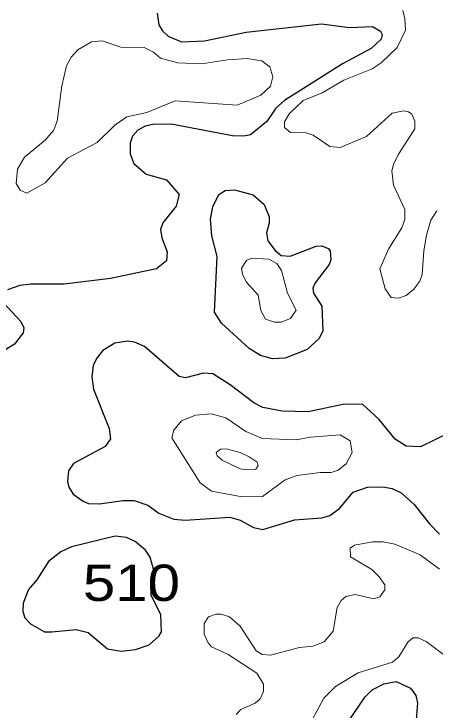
# Model space of a CAD drawing. Extents: x 577 to 602.9, y 7483.8 to 7511.6.
# Drawn here: x 595.194 to 596.121, y 7502.926 to 7504.461 of the extents above; entities that cross this region are included whole.
import ezdxf
from ezdxf.enums import TextEntityAlignment as Align

# ---------------------------------------------------------------- set-up
doc = ezdxf.new("R2010")
doc.units = 0
doc.header["$LTSCALE"] = 0.032
doc.layers.add('1', color=7, linetype='Continuous', lineweight=25)
doc.layers.add('2', color=7, linetype='Continuous', lineweight=13)
doc.layers.add('61', color=7, linetype='Continuous')

msp = doc.modelspace()

# ---------------------------------------------------------------- linework, layer by layer
at = {"layer": '1'}
for points in [[(595.5088, 7504.4623), (595.5127, 7504.4369), (595.5207, 7504.4233), (595.5334, 7504.4114), (595.5628, 7504.3995), (595.6137, 7504.4011), (595.7052, 7504.4202), (595.8714, 7504.4392), (595.9326, 7504.4305), (595.9835, 7504.4329), (596.001, 7504.4225), (596.005, 7504.4154), (596.0026, 7504.405), (595.9803, 7504.3844), (595.9175, 7504.351), (595.7895, 7504.2699), (595.7704, 7504.2532), (595.7505, 7504.2237), (595.7147, 7504.1943), (595.7004, 7504.1911), (595.675, 7504.1919), (595.5398, 7504.2174), (595.4992, 7504.2166), (595.4825, 7504.2134), (595.4666, 7504.2047), (595.4547, 7504.1911), (595.4499, 7504.176), (595.4499, 7504.1522), (595.4579, 7504.1307), (595.4849, 7504.1077), (595.5294, 7504.0949), (595.5573, 7504.0623), (595.5509, 7504.0369), (595.5215, 7504.0003), (595.5167, 7503.9852), (595.5191, 7503.9669), (595.531, 7503.9359), (595.5294, 7503.916), (595.508, 7503.8985), (595.4062, 7503.8771), (595.3044, 7503.8651), (595.2305, 7503.8651), (595.2066, 7503.8619), (595.1796, 7503.8524)], [(595.1716, 7503.823), (595.209, 7503.7824), (595.2154, 7503.7689), (595.2138, 7503.7578), (595.1947, 7503.7323), (595.1486, 7503.7045)], [(596.1553, 7503.5383), (596.0893, 7503.5065), (596.0574, 7503.5081), (596.0336, 7503.5232), (595.9986, 7503.5669), (595.9612, 7503.6003), (595.9183, 7503.5995), (595.842, 7503.5836), (595.7847, 7503.5852), (595.7418, 7503.5932), (595.7219, 7503.6035), (595.6702, 7503.6433), (595.632, 7503.6671), (595.6113, 7503.6687), (595.5716, 7503.6584), (595.5573, 7503.6616), (595.4809, 7503.7276), (595.4595, 7503.7371), (595.4436, 7503.7395), (595.4157, 7503.7347), (595.3895, 7503.7188), (595.3752, 7503.7013), (595.368, 7503.6854), (595.3648, 7503.6608), (595.3688, 7503.6337), (595.403, 7503.5471), (595.4062, 7503.524), (595.3943, 7503.5073), (595.3251, 7503.4699), (595.314, 7503.4532), (595.3116, 7503.4302), (595.3147, 7503.4174), (595.3243, 7503.4023), (595.3458, 7503.3864), (595.3577, 7503.3817), (595.3823, 7503.3809), (595.4332, 7503.388), (595.4587, 7503.388), (595.4889, 7503.3777), (595.5127, 7503.3602), (595.5461, 7503.3467), (595.5708, 7503.3443), (595.6694, 7503.3514), (595.6917, 7503.3443), (595.7211, 7503.3284), (595.7418, 7503.3244), (595.8117, 7503.3451), (595.8722, 7503.3498), (595.8897, 7503.3546), (595.9111, 7503.3705), (595.9413, 7503.4063), (595.9724, 7503.4174), (596.0066, 7503.4182), (596.0272, 7503.4143), (596.0471, 7503.4047), (596.0751, 7503.379), (596.1091, 7503.3363), (596.1314, 7503.3141)], [(595.9326, 7502.9046), (595.9676, 7502.9554), (595.9827, 7502.9706), (596.0089, 7502.9841), (596.036, 7502.9888), (596.067, 7502.9745), (596.0789, 7502.9578), (596.0829, 7502.9419), (596.0718, 7502.8012)]]:
    msp.add_lwpolyline(points, dxfattribs=at)
for points in [[(595.6353, 7503.8029), (595.6416, 7503.9256), (595.6296, 7503.9717), (595.6265, 7504.0083), (595.632, 7504.0353), (595.6447, 7504.0623), (595.6591, 7504.0711), (595.6797, 7504.0727), (595.7203, 7504.0615), (595.7449, 7504.0409), (595.7561, 7504.013), (595.7561, 7503.9995), (595.7497, 7503.978), (595.7529, 7503.9605), (595.7688, 7503.9391), (595.7823, 7503.9279), (595.8022, 7503.9264), (595.8594, 7503.9486), (595.8722, 7503.9494), (595.8857, 7503.9438), (595.8905, 7503.9383), (595.892, 7503.9184), (595.8881, 7503.9081), (595.8571, 7503.8675), (595.8523, 7503.8564), (595.8539, 7503.8452), (595.8722, 7503.8166), (595.8738, 7503.7618), (595.8658, 7503.7451), (595.8396, 7503.7212), (595.7911, 7503.7021), (595.7632, 7503.7005), (595.737, 7503.7077), (595.7115, 7503.7228), (595.6511, 7503.7792)], [(595.2769, 7503.0988), (595.3304, 7503.104), (595.3572, 7503.0971), (595.3998, 7503.0612), (595.43, 7503.0556), (595.4611, 7503.0596), (595.4913, 7503.0699), (595.5135, 7503.0898), (595.5183, 7503.0986), (595.5175, 7503.1367), (595.496, 7503.1789), (595.4953, 7503.2043), (595.5008, 7503.2369), (595.4937, 7503.2632), (595.4833, 7503.2783), (595.4603, 7503.2974), (595.4412, 7503.3061), (595.4165, 7503.3093), (595.3203, 7503.2862), (595.2965, 7503.2751), (595.2694, 7503.2536), (595.244, 7503.2131), (595.2257, 7503.1916), (595.2138, 7503.1614), (595.213, 7503.1431), (595.2177, 7503.1296), (595.2297, 7503.1161), (595.2607, 7503.0986)]]:
    msp.add_lwpolyline(points, close=True, dxfattribs=at)
at = {"layer": '2'}
for points in [[(596.0503, 7504.4679), (596.0551, 7504.4496), (596.0566, 7504.4249), (596.0376, 7504.3868), (596.0026, 7504.3526), (595.9827, 7504.3398), (595.9207, 7504.3144), (595.873, 7504.2866), (595.8308, 7504.2699), (595.7998, 7504.2404), (595.7895, 7504.223), (595.7895, 7504.2102), (595.803, 7504.1991), (595.8372, 7504.1983), (595.8531, 7504.1935), (595.8897, 7504.1681), (595.9127, 7504.1665), (595.97, 7504.1904), (596.0272, 7504.242), (596.0519, 7504.2468), (596.063, 7504.2452), (596.0702, 7504.2397), (596.0765, 7504.2245), (596.0765, 7504.207), (596.0407, 7504.1514), (596.0296, 7504.1291), (596.0264, 7504.1148), (596.0296, 7504.083), (596.0551, 7504.0297), (596.0551, 7504.0075), (596.0479, 7503.9892), (596.0193, 7503.9438), (595.9994, 7503.8985), (596.0113, 7503.8548), (596.0248, 7503.8357), (596.0407, 7503.8341)], [(596.0407, 7503.8341), (596.0574, 7503.8397), (596.0749, 7503.854), (596.0877, 7503.8715), (596.0932, 7503.8866), (596.0964, 7503.9383), (596.1028, 7503.9733), (596.1123, 7504.0059), (596.125, 7504.0265)], [(596.1314, 7503.2369), (596.0885, 7503.2679), (596.0328, 7503.2918), (596.0073, 7503.2966), (595.9835, 7503.2966), (595.9437, 7503.2894), (595.9342, 7503.2831), (595.935, 7503.264), (595.9819, 7503.2361), (595.9986, 7503.2194), (596.0105, 7503.2019), (596.0105, 7503.1908), (595.9994, 7503.1757), (595.9867, 7503.1709), (595.9453, 7503.1805), (595.9246, 7503.1765), (595.9143, 7503.1678), (595.9056, 7503.1519), (595.8968, 7503.1002), (595.8769, 7503.0763), (595.8523, 7503.0668), (595.8229, 7503.0636), (595.7585, 7503.0469), (595.7402, 7503.0485), (595.7274, 7503.0564), (595.6917, 7503.1113), (595.6686, 7503.1312), (595.6503, 7503.1375), (595.6392, 7503.1375), (595.6225, 7503.1312), (595.6129, 7503.1169), (595.6129, 7503.093), (595.6217, 7503.0739), (595.6288, 7503.0652), (595.6654, 7503.0485), (595.729, 7503.0071), (595.7433, 7502.9833), (595.7433, 7502.9666), (595.7362, 7502.9507), (595.7251, 7502.9411), (595.6933, 7502.9276), (595.6829, 7502.9165)], [(595.8308, 7502.868), (595.8761, 7502.9523), (595.9024, 7502.9777), (595.9517, 7503.0079), (596.028, 7503.0318), (596.0415, 7503.0437), (596.0614, 7503.0755), (596.0726, 7503.0851), (596.0845, 7503.0851), (596.102, 7503.0771), (596.1401, 7503.0485)]]:
    msp.add_lwpolyline(points, dxfattribs=at)
for points in [[(595.5716, 7504.3518), (595.6066, 7504.351), (595.6638, 7504.3597), (595.7076, 7504.3621), (595.7394, 7504.3573), (595.7577, 7504.3438), (595.764, 7504.3223), (595.7585, 7504.3017), (595.7378, 7504.2818), (595.6853, 7504.2595), (595.5485, 7504.2691), (595.4865, 7504.2436), (595.442, 7504.2341), (595.4157, 7504.2158), (595.3768, 7504.1776), (595.3116, 7504.1426), (595.2623, 7504.0886), (595.2217, 7504.0655), (595.2074, 7504.0719), (595.1987, 7504.087), (595.201, 7504.1188), (595.2169, 7504.145), (595.2623, 7504.1824), (595.2806, 7504.2039), (595.2885, 7504.2245), (595.2988, 7504.3025), (595.3092, 7504.3462), (595.3195, 7504.3653), (595.3346, 7504.3812), (595.3641, 7504.3995), (595.3879, 7504.4011), (595.4293, 7504.3876), (595.4801, 7504.3868), (595.5008, 7504.3764), (595.5167, 7504.3629), (595.5549, 7504.3526)], [(595.7728, 7503.9104), (595.7831, 7503.8953), (595.7966, 7503.8452), (595.8157, 7503.8079), (595.803, 7503.7896), (595.7823, 7503.7808), (595.768, 7503.7808), (595.7481, 7503.788), (595.7378, 7503.8071), (595.7314, 7503.8405), (595.706, 7503.8691), (595.6972, 7503.8866), (595.6948, 7503.9001), (595.706, 7503.9168), (595.7171, 7503.9224), (595.7553, 7503.92)], [(595.9127, 7503.5327), (595.9342, 7503.5192), (595.939, 7503.4938), (595.9254, 7503.4691), (595.908, 7503.4548), (595.8928, 7503.45), (595.8682, 7503.45), (595.8173, 7503.4429), (595.7911, 7503.4333), (595.741, 7503.3968), (595.6964, 7503.396), (595.6288, 7503.4087), (595.6042, 7503.427), (595.5414, 7503.5264), (595.5461, 7503.5431), (595.5628, 7503.5638), (595.5939, 7503.5765), (595.628, 7503.5789), (595.6607, 7503.5701), (595.7044, 7503.5399), (595.741, 7503.5248), (595.8157, 7503.5216), (595.8467, 7503.528)], [(595.7115, 7503.4842), (595.7298, 7503.4723), (595.7314, 7503.4651), (595.7267, 7503.4572), (595.7012, 7503.4564), (595.6917, 7503.458), (595.6527, 7503.4771), (595.6416, 7503.4866), (595.6392, 7503.4938), (595.6487, 7503.5009), (595.6614, 7503.5017), (595.6917, 7503.4938)]]:
    msp.add_lwpolyline(points, close=True, dxfattribs=at)

# ---------------------------------------------------------------- texts
at = {"layer": '61', "width": 1.2}
msp.add_text('510', height=0.08, dxfattribs=at).set_placement((595.4525, 7503.1666), align=Align.CENTER)

doc.saveas('drawing.dxf')
